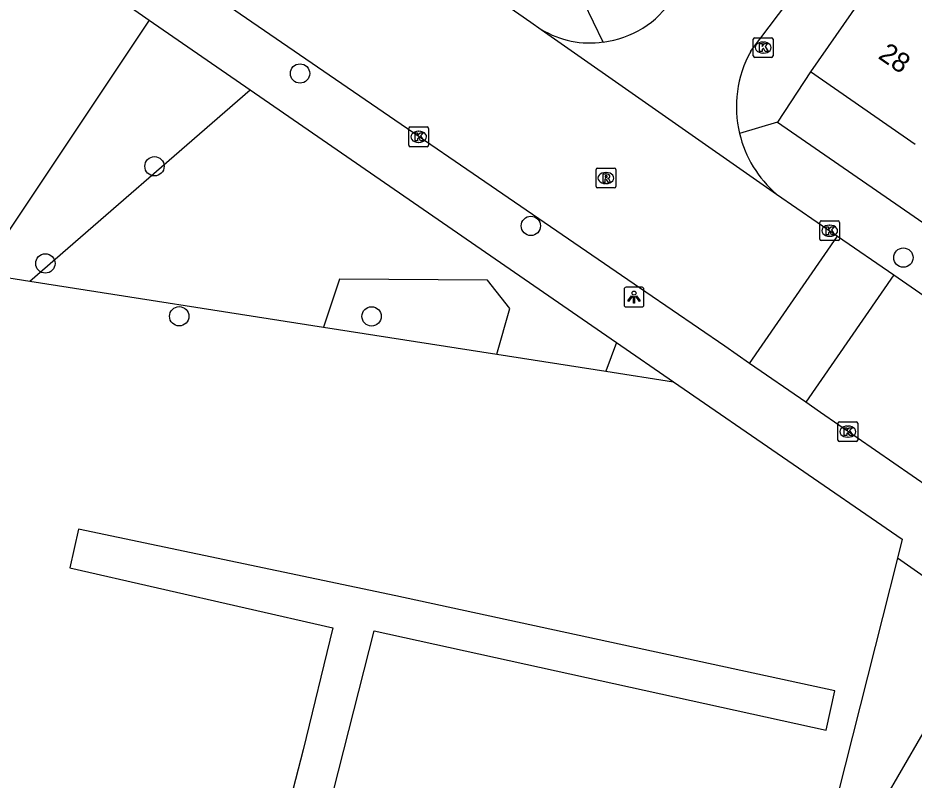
# Model space of a CAD drawing. Extents: x 160026 to 161302, y 384757 to 385701.
# Drawn here: x 160248.57 to 160293.94, y 385134.3 to 385172.88 of the extents above; entities that cross this region are included whole.
import ezdxf

# ---------------------------------------------------------------- set-up
doc = ezdxf.new("R2010")
doc.units = 0
for name, color, linetype in [('IMGEO_Boom', 7, 'Continuous'), ('IMGEO_Grasland_overig', 7, 'Continuous'), ('IMGEO_Groenvoorziening', 7, 'Continuous'), ('IMGEO_Hek', 7, 'Continuous'), ('IMGEO_Kolk', 7, 'Continuous'), ('IMGEO_Lichtpunt', 7, 'Continuous'), ('IMGEO_Pand', 7, 'Continuous'), ('IMGEO_Pand_nummerreeks', 7, 'Continuous'), ('IMGEO_Rijbaan_lokaal_gesloten', 7, 'Continuous'), ('IMGEO_Rijbaan_lokaal_open', 7, 'Continuous'), ('IMGEO_Rioolput', 7, 'Continuous'), ('IMGEO_Voetpad_open', 7, 'Continuous')]:
    doc.layers.add(name, color=color, linetype=linetype)

msp = doc.modelspace()

# ---------------------------------------------------------------- linework, layer by layer
at = {"layer": 'IMGEO_Boom'}
for centre in [(160262.853, 385170.071), (160255.486, 385165.372), (160274.538, 385162.354), (160293.394, 385160.746), (160249.962, 385160.453), (160256.738, 385157.776), (160266.476, 385157.774)]:
    msp.add_circle(centre, 0.489, dxfattribs=at)
at = {"layer": 'IMGEO_Grasland_overig'}
for points in [[(160246.818, 385158.296), (160246.952, 385158.272), (160247.26, 385159.856), (160249.17, 385159.557)], [(160249.17, 385159.557), (160264.038, 385157.232)], [(160264.038, 385157.232), (160272.81, 385155.86)], [(160272.81, 385155.86), (160278.335, 385154.996)], [(160278.335, 385154.996), (160281.765, 385154.46)], [(160293.095, 385145.525), (160266.916, 385041.926), (160261.202, 385019.264)]]:
    msp.add_lwpolyline(points, dxfattribs=at)
at = {"layer": 'IMGEO_Groenvoorziening'}
for points in [[(160249.17, 385159.557), (160260.328, 385169.248)], [(160272.81, 385155.86), (160273.468, 385158.165), (160272.34, 385159.601), (160264.853, 385159.652), (160264.038, 385157.232)], [(160278.875, 385156.454), (160278.335, 385154.996)]]:
    msp.add_lwpolyline(points, dxfattribs=at)
at = {"layer": 'IMGEO_Hek'}
for points in [[(160246.818, 385158.296), (160246.952, 385158.272), (160247.26, 385159.856), (160249.17, 385159.557), (160264.038, 385157.232), (160272.81, 385155.86), (160278.335, 385154.996), (160281.765, 385154.46)], [(160281.765, 385154.46), (160293.339, 385146.491), (160293.095, 385145.525)], [(160293.095, 385145.525), (160266.916, 385041.926)]]:
    msp.add_lwpolyline(points, dxfattribs=at)
at = {"layer": 'IMGEO_Kolk'}
for p, q in [((160285.874, 385171.883), (160286.726, 385171.883)), ((160285.799, 385170.957), (160285.799, 385171.809)), ((160286.287, 385171.663), (160286.312, 385171.663)), ((160286.8, 385171.809), (160286.8, 385170.957)), ((160286.31, 385171.103), (160286.285, 385171.103)), ((160286.726, 385170.883), (160285.874, 385170.883)), ((160268.434, 385167.363), (160269.286, 385167.363)), ((160268.359, 385166.437), (160268.359, 385167.289)), ((160268.847, 385167.143), (160268.872, 385167.143)), ((160269.36, 385167.289), (160269.36, 385166.437)), ((160268.87, 385166.583), (160268.845, 385166.583)), ((160269.286, 385166.363), (160268.434, 385166.363)), ((160289.166, 385161.682), (160289.166, 385162.534)), ((160289.241, 385162.608), (160290.093, 385162.608)), ((160289.654, 385162.388), (160289.679, 385162.388)), ((160290.167, 385162.534), (160290.167, 385161.682)), ((160290.093, 385161.608), (160289.241, 385161.608)), ((160289.677, 385161.828), (160289.652, 385161.828)), ((160290.084, 385151.512), (160290.084, 385152.364)), ((160290.159, 385152.438), (160291.011, 385152.438)), ((160291.085, 385152.364), (160291.085, 385151.512)), ((160290.572, 385152.218), (160290.597, 385152.218)), ((160290.595, 385151.658), (160290.57, 385151.658)), ((160291.011, 385151.438), (160290.159, 385151.438))]:
    msp.add_line(p, q, dxfattribs=at)
for points in [[(160285.874, 385171.883), (160286.726, 385171.883)], [(160285.799, 385170.957), (160285.799, 385171.809)], [(160286.12, 385171.583), (160286.243, 385171.583), (160286.243, 385171.432), (160286.373, 385171.583), (160286.537, 385171.583), (160286.391, 385171.432), (160286.544, 385171.183), (160286.392, 385171.183), (160286.307, 385171.347), (160286.243, 385171.28), (160286.243, 385171.183), (160286.12, 385171.183), (160286.12, 385171.583)], [(160286.8, 385171.809), (160286.8, 385170.957)], [(160286.726, 385170.883), (160285.874, 385170.883)], [(160268.434, 385167.363), (160269.286, 385167.363)], [(160268.359, 385166.437), (160268.359, 385167.289)], [(160268.68, 385167.063), (160268.803, 385167.063), (160268.803, 385166.912), (160268.933, 385167.063), (160269.097, 385167.063), (160268.951, 385166.912), (160269.104, 385166.663), (160268.952, 385166.663), (160268.867, 385166.827), (160268.803, 385166.76), (160268.803, 385166.663), (160268.68, 385166.663), (160268.68, 385167.063)], [(160269.36, 385167.289), (160269.36, 385166.437)], [(160269.286, 385166.363), (160268.434, 385166.363)], [(160289.166, 385161.682), (160289.166, 385162.534)], [(160289.241, 385162.608), (160290.093, 385162.608)], [(160290.167, 385162.534), (160290.167, 385161.682)], [(160289.487, 385162.308), (160289.61, 385162.308), (160289.61, 385162.157), (160289.74, 385162.308), (160289.904, 385162.308), (160289.758, 385162.157), (160289.911, 385161.908), (160289.759, 385161.908), (160289.674, 385162.072), (160289.61, 385162.005), (160289.61, 385161.908), (160289.487, 385161.908), (160289.487, 385162.308)], [(160290.093, 385161.608), (160289.241, 385161.608)], [(160290.084, 385151.512), (160290.084, 385152.364)], [(160290.159, 385152.438), (160291.011, 385152.438)], [(160291.085, 385152.364), (160291.085, 385151.512)], [(160290.405, 385152.138), (160290.528, 385152.138), (160290.528, 385151.987), (160290.658, 385152.138), (160290.822, 385152.138), (160290.676, 385151.987), (160290.829, 385151.738), (160290.677, 385151.738), (160290.592, 385151.902), (160290.528, 385151.835), (160290.528, 385151.738), (160290.405, 385151.738), (160290.405, 385152.138)], [(160291.011, 385151.438), (160290.159, 385151.438)]]:
    msp.add_lwpolyline(points, dxfattribs=at)
for centre, start, end in [((160285.876, 385171.807), 91.552, 178.448), ((160285.876, 385171.807), 91.552, 178.448), ((160286.724, 385171.807), 1.552, 88.448), ((160286.724, 385171.807), 1.552, 88.448), ((160285.876, 385170.959), 181.552, 268.448), ((160285.876, 385170.959), 181.552, 268.448), ((160286.724, 385170.959), 271.552, 358.448), ((160286.724, 385170.959), 271.552, 358.448), ((160268.436, 385167.287), 91.552, 178.448), ((160268.436, 385167.287), 91.552, 178.448), ((160269.284, 385167.287), 1.552, 88.448), ((160269.284, 385167.287), 1.552, 88.448), ((160268.436, 385166.439), 181.552, 268.448), ((160268.436, 385166.439), 181.552, 268.448), ((160269.284, 385166.439), 271.552, 358.448), ((160269.284, 385166.439), 271.552, 358.448), ((160289.243, 385162.532), 91.552, 178.448), ((160289.243, 385162.532), 91.552, 178.448), ((160290.091, 385162.532), 1.552, 88.448), ((160290.091, 385162.532), 1.552, 88.448), ((160289.243, 385161.684), 181.552, 268.448), ((160289.243, 385161.684), 181.552, 268.448), ((160290.091, 385161.684), 271.552, 358.448), ((160290.091, 385161.684), 271.552, 358.448), ((160290.161, 385152.362), 91.552, 178.448), ((160290.161, 385152.362), 91.552, 178.448), ((160291.009, 385152.362), 1.552, 88.448), ((160291.009, 385152.362), 1.552, 88.448), ((160290.161, 385151.514), 181.552, 268.448), ((160290.161, 385151.514), 181.552, 268.448), ((160291.009, 385151.514), 271.552, 358.448), ((160291.009, 385151.514), 271.552, 358.448)]:
    msp.add_arc(centre, 0.0765, start, end, dxfattribs=at)
for centre, major_axis, ratio, start_param, end_param in [((160286.286, 385171.383), (-0.387, 0.002), 0.722429, 4.712389, 7.853982), ((160286.311, 385171.383), (-0.39, 0.002), 0.717154, 1.570796, 4.712389), ((160268.846, 385166.863), (-0.387, 0.002), 0.722429, 4.712389, 7.853982), ((160268.871, 385166.863), (-0.39, 0.002), 0.717154, 1.570796, 4.712389), ((160289.653, 385162.108), (-0.387, 0.002), 0.722429, 4.712389, 7.853982), ((160289.678, 385162.108), (-0.39, 0.002), 0.717154, 1.570796, 4.712389), ((160290.571, 385151.938), (-0.387, 0.002), 0.722429, 4.712389, 7.853982), ((160290.596, 385151.938), (-0.39, 0.002), 0.717154, 1.570796, 4.712389)]:
    msp.add_ellipse(centre, major_axis=major_axis, ratio=ratio, start_param=start_param, end_param=end_param, dxfattribs=at)
at = {"layer": 'IMGEO_Lichtpunt'}
for p, q in [((160280.165, 385159.25), (160279.357, 385159.25)), ((160280.165, 385159.25), (160279.357, 385159.25)), ((160279.263, 385159.155), (160279.263, 385158.348)), ((160279.263, 385159.155), (160279.263, 385158.348)), ((160280.259, 385158.348), (160280.259, 385159.155)), ((160280.259, 385158.348), (160280.259, 385159.155)), ((160279.357, 385158.254), (160280.165, 385158.254)), ((160279.357, 385158.254), (160280.165, 385158.254))]:
    msp.add_line(p, q, dxfattribs=at)
for points in [[(160279.637, 385158.819), (160279.676, 385158.791), (160279.488, 385158.529), (160279.45, 385158.556), (160279.637, 385158.819)], [(160279.739, 385158.771), (160279.786, 385158.771), (160279.786, 385158.449), (160279.739, 385158.449), (160279.739, 385158.771)], [(160279.849, 385158.791), (160279.887, 385158.818), (160280.074, 385158.556), (160280.035, 385158.528), (160279.849, 385158.791)]]:
    msp.add_lwpolyline(points, dxfattribs=at)
msp.add_circle((160279.762, 385158.953), 0.0994, dxfattribs=at)
for centre, start, end in [((160279.357, 385159.155), 90, 180), ((160279.357, 385159.155), 90, 180), ((160280.165, 385159.155), 0, 90), ((160280.165, 385159.155), 0, 90), ((160279.357, 385158.348), 180, 270), ((160279.357, 385158.348), 180, 270), ((160280.165, 385158.348), 270, 0), ((160280.165, 385158.348), 270, 360)]:
    msp.add_arc(centre, 0.0946, start, end, dxfattribs=at)
at = {"layer": 'IMGEO_Pand'}
for points in [[(160293.316, 385176.811), (160288.691, 385170.149)], [(160293.991, 385166.469), (160288.691, 385170.149)], [(160296.428, 385126.282), (160291.497, 385129.134), (160293.724, 385132.985), (160292.625, 385133.621), (160294.575, 385136.985), (160295.388, 385136.515), (160295.818, 385137.258), (160300.999, 385134.259)]]:
    msp.add_lwpolyline(points, dxfattribs=at)
at = {"layer": 'IMGEO_Rijbaan_lokaal_gesloten'}
for points in [[(160240.977, 385195.978), (160255.335, 385186.022), (160274.533, 385172.671), (160275.063, 385172.3)], [(160285.611, 385155.394), (160284.354, 385156.263), (160280.355, 385159.003), (160259.822, 385173.074), (160257.219, 385174.893)], [(160275.063, 385172.3), (160286.978, 385163.963)], [(160286.978, 385163.963), (160290.058, 385161.836)], [(160292.906, 385159.87), (160303.373, 385152.644), (160320.265, 385140.909)], [(160296.619, 385147.784), (160289.202, 385152.911), (160288.457, 385153.426)]]:
    msp.add_lwpolyline(points, dxfattribs=at)
at = {"layer": 'IMGEO_Rijbaan_lokaal_open'}
for points in [[(160285.665, 385171.185), (160307.17, 385199.641), (160330.662, 385231.346), (160344.518, 385250), (160349.029, 385256.073)], [(160244.355, 385180.364), (160255.216, 385172.774)], [(160255.216, 385172.774), (160247.368, 385161.017), (160246.818, 385158.296)], [(160285.611, 385155.394), (160290.058, 385161.836)], [(160290.058, 385161.836), (160292.906, 385159.87)], [(160292.906, 385159.87), (160288.457, 385153.426)], [(160288.457, 385153.426), (160285.611, 385155.394)]]:
    msp.add_lwpolyline(points, dxfattribs=at)
for centre, radius, start, end in [((160277.606, 385176.535), 4.908, 277.0019, 326.9003), ((160277.524, 385176.379), 4.763, 238.8959, 278.2107), ((160290.744, 385168.379), 5.802, 151.0777, 193.4731), ((160290.739, 385168.374), 5.796, 193.4346, 229.5485)]:
    msp.add_arc(centre, radius, start, end, dxfattribs=at)
at = {"layer": 'IMGEO_Rioolput'}
for p, q in [((160277.837, 385164.35), (160277.837, 385165.202)), ((160277.912, 385165.276), (160278.764, 385165.276)), ((160278.325, 385165.056), (160278.35, 385165.056)), ((160278.838, 385165.202), (160278.838, 385164.35)), ((160278.764, 385164.276), (160277.912, 385164.276)), ((160278.348, 385164.496), (160278.323, 385164.496))]:
    msp.add_line(p, q, dxfattribs=at)
for points in [[(160277.837, 385164.35), (160277.837, 385165.202)], [(160277.912, 385165.276), (160278.764, 385165.276)], [(160278.838, 385165.202), (160278.838, 385164.35)], [(160278.426, 385164.974), (160278.174, 385164.976), (160278.174, 385164.576)], [(160278.174, 385164.576), (160278.298, 385164.576), (160278.298, 385164.738), (160278.309, 385164.738)], [(160278.352, 385164.895), (160278.298, 385164.895), (160278.298, 385164.814)], [(160278.298, 385164.814), (160278.35, 385164.814)], [(160278.356, 385164.709), (160278.427, 385164.576), (160278.567, 385164.576), (160278.502, 385164.702)], [(160278.764, 385164.276), (160277.912, 385164.276)]]:
    msp.add_lwpolyline(points, dxfattribs=at)
for centre, radius, start, end in [((160277.914, 385165.2), 0.0765, 91.552, 178.448), ((160277.914, 385165.2), 0.0765, 91.552, 178.448), ((160278.762, 385165.2), 0.0765, 1.552, 88.448), ((160278.762, 385165.2), 0.0765, 1.552, 88.448), ((160278.308, 385164.685), 0.0533, 26.0293, 88.6989), ((160278.334, 385165.003), 0.19, 274.7715, 282.9687), ((160278.358, 385164.799), 0.0964, 77.0061, 93.1865), ((160278.372, 385164.856), 0.0378, 276.6634, 79.6772), ((160278.425, 385164.864), 0.109, 350.3612, 89.416), ((160278.423, 385164.864), 0.112, 277.5842, 350.9817), ((160278.407, 385164.649), 0.108, 29.5134, 73.7905), ((160277.914, 385164.352), 0.0765, 181.552, 268.448), ((160277.914, 385164.352), 0.0765, 181.552, 268.448), ((160278.762, 385164.352), 0.0765, 271.552, 358.448), ((160278.762, 385164.352), 0.0765, 271.552, 358.448)]:
    msp.add_arc(centre, radius, start, end, dxfattribs=at)
for centre, major_axis, ratio, start_param, end_param in [((160278.324, 385164.776), (-0.387, 0.002), 0.722429, 4.712389, 7.853982), ((160278.349, 385164.776), (-0.39, 0.002), 0.717154, 1.570796, 4.712389)]:
    msp.add_ellipse(centre, major_axis=major_axis, ratio=ratio, start_param=start_param, end_param=end_param, dxfattribs=at)
at = {"layer": 'IMGEO_Voetpad_open'}
for points in [[(160278.204, 385171.664), (160276.724, 385174.717)], [(160255.216, 385172.774), (160260.328, 385169.248)], [(160288.691, 385170.149), (160287.026, 385167.6)], [(160260.328, 385169.248), (160276.645, 385157.992), (160278.875, 385156.454)], [(160287.026, 385167.6), (160285.101, 385167.027)], [(160287.026, 385167.6), (160323.304, 385142.564)], [(160278.875, 385156.454), (160281.765, 385154.46)], [(160281.765, 385154.46), (160293.339, 385146.491), (160293.095, 385145.525)], [(160232.89, 385007.459), (160240.011, 385035.841), (160247.686, 385066.356), (160254.185, 385092.511), (160263.258, 385128.704), (160266.603, 385141.857), (160289.486, 385136.829), (160289.918, 385138.823), (160267.708, 385143.627), (160251.642, 385146.997), (160251.197, 385145.041), (160264.512, 385142.011), (160263.021, 385135.825), (160255.043, 385104.991), (160247.583, 385074.766), (160235.021, 385028.094), (160233.386, 385021.466), (160222.282, 385039.697), (160220.205, 385038.374), (160225.978, 385029.314), (160232.748, 385018.878), (160230.124, 385008.238)], [(160349.593, 385108.411), (160338.466, 385115.299), (160331.075, 385119.978), (160323.23, 385125.041), (160316.405, 385129.52), (160309.902, 385133.903), (160297.312, 385142.585), (160293.095, 385145.525)]]:
    msp.add_lwpolyline(points, dxfattribs=at)

# ---------------------------------------------------------------- texts
at = {"layer": 'IMGEO_Pand_nummerreeks'}
msp.add_text('28', height=1, rotation=325.2259, dxfattribs=at).set_placement((160292.067, 385170.872))

doc.saveas('drawing.dxf')
